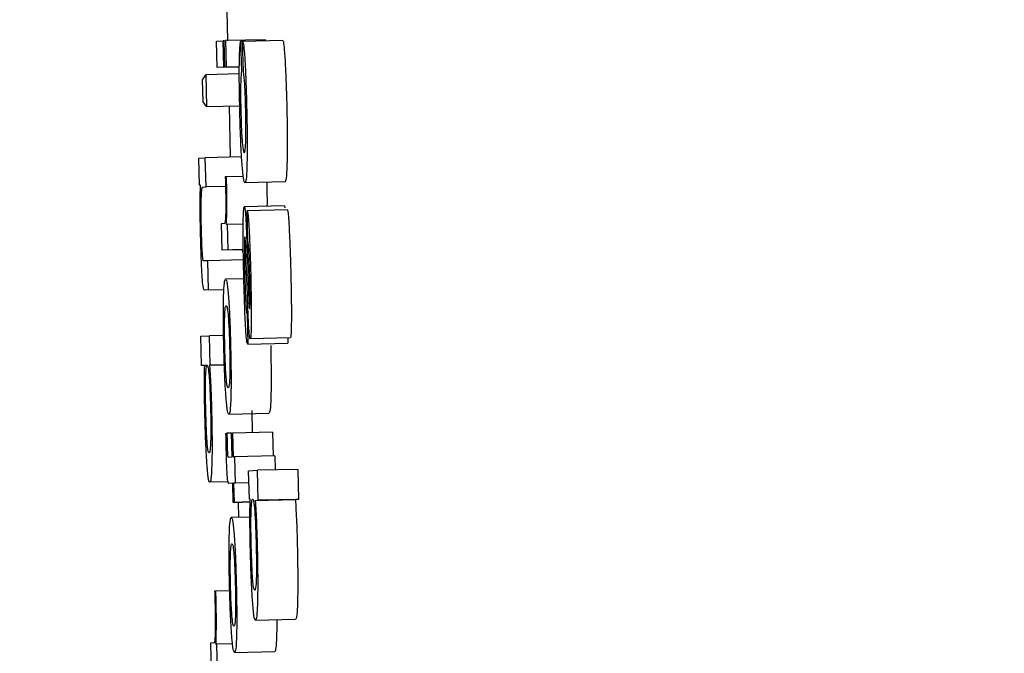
# Model space of a CAD drawing. Header units: inches. Extents: x 170 to 312, y 215 to 248.
# Tile 523 of 656: x 284.1453 to 284.1694, y 243.5101 to 243.5256. Entities that reach past the tile are written whole.
import ezdxf

# ---------------------------------------------------------------- set-up
doc = ezdxf.new("R2010")
doc.units = ezdxf.units.IN
doc.header["$LTSCALE"] = 0.25
doc.header["$MEASUREMENT"] = 0
doc.layers.add('ANNOTATIONS', color=1, linetype='Continuous')
doc.layers.add('MOTOR RH', color=7, linetype='Continuous')
doc.styles.add('ARIAL', font='arial.ttf', dxfattribs={"height": 0.09375})
doc.dimstyles.new('STANDARD$0', dxfattribs={"dimtxt": 0.09375, "dimasz": 0.09375, "dimexe": 0.03125, "dimexo": 0.046875, "dimgap": 0.09, "dimtad": 0, "dimtih": 1, "dimtoh": 1, "dimdec": 4, "dimzin": 0, "dimdsep": 46, "dimtxsty": 'ARIAL', "dimcen": 0.09, "dimadec": 0, "dimazin": 0, "dimtfac": 1, "dimtdec": 4, "dimtofl": 0, "dimtmove": 0, "dimatfit": 1, "dimfxl": 1, "dimtolj": 1, "dimtzin": 0, "dimarcsym": 0})

# ---------------------------------------------------------------- blocks, each defined once
blk = doc.blocks.new('*D63')
at = {"layer": 'ANNOTATIONS', "color": 0, "lineweight": -2, "transparency": 16777216}
for p, q in [((283.942864, 244.125047), (285.788826, 244.125047)), ((285.757576, 244.031297), (285.757576, 242.331666)), ((285.757576, 240.197174), (285.757576, 241.896805)), ((285.027051, 240.103424), (285.788826, 240.103424))]:
    blk.add_line(p, q, dxfattribs=at)
at = {"layer": 'ANNOTATIONS', "color": 0, "transparency": 16777216}
for points in [[(285.741951, 244.031297), (285.773201, 244.031297), (285.757576, 244.125047)], [(285.741951, 240.197174), (285.773201, 240.197174), (285.757576, 240.103424)]]:
    blk.add_solid(points, dxfattribs=at)
at = {"layer": 'defpoints', "color": 0, "transparency": 16777216}
for p in [(283.895989, 244.125047), (284.980176, 240.103424), (285.757576, 240.103424)]:
    blk.add_point(p, dxfattribs=at)
at = {"layer": 'ANNOTATIONS', "color": 0, "transparency": 16777216, "insert": (285.757576, 242.114236), "char_height": 0.09375, "attachment_point": 5, "style": 'ARIAL'}
blk.add_mtext('\\A1;OPENING\\PHEIGHT', dxfattribs=at)
blk = doc.blocks.new('*D64')
at = {"layer": 'ANNOTATIONS', "color": 0, "lineweight": -2, "transparency": 16777216}
for p, q in [((283.942864, 244.96103), (286.443815, 244.96103)), ((286.412565, 244.86728), (286.412565, 242.749657)), ((286.412565, 240.197174), (286.412565, 242.314797)), ((285.947395, 240.103424), (286.443815, 240.103424))]:
    blk.add_line(p, q, dxfattribs=at)
at = {"layer": 'ANNOTATIONS', "color": 0, "transparency": 16777216}
for points in [[(286.39694, 244.86728), (286.42819, 244.86728), (286.412565, 244.96103)], [(286.39694, 240.197174), (286.42819, 240.197174), (286.412565, 240.103424)]]:
    blk.add_solid(points, dxfattribs=at)
at = {"layer": 'defpoints', "color": 0, "transparency": 16777216}
for p in [(283.895989, 244.96103), (285.90052, 240.103424), (286.412565, 240.103424)]:
    blk.add_point(p, dxfattribs=at)
at = {"layer": 'ANNOTATIONS', "color": 0, "transparency": 16777216, "insert": (286.412565, 242.532227), "char_height": 0.09375, "attachment_point": 5, "style": 'ARIAL'}
blk.add_mtext('\\A1;TOTAL\\PHEIGHT', dxfattribs=at)

msp = doc.modelspace()

# ---------------------------------------------------------------- linework, layer by layer
at = {"layer": 'MOTOR RH'}
for p, q in [((284.150369, 243.525829), (284.150386, 243.525097)), ((284.150118, 243.525087), (284.150275, 243.525095)), ((284.150134, 243.524441), (284.150118, 243.525087)), ((284.15029, 243.524448), (284.150275, 243.525095)), ((284.150302, 243.525095), (284.150275, 243.525095)), ((284.150302, 243.525096), (284.150333, 243.525098)), ((284.150317, 243.52445), (284.150302, 243.525096)), ((284.151316, 243.525121), (284.150333, 243.525098)), ((284.150333, 243.525098), (284.150348, 243.524451)), ((284.150755, 243.525079), (284.150707, 243.525078)), ((284.150707, 243.525078), (284.150725, 243.524342)), ((284.151738, 243.525104), (284.150755, 243.52508)), ((284.150773, 243.524344), (284.150755, 243.52508)), ((284.151316, 243.525121), (284.151317, 243.525094)), ((284.150674, 243.524282), (284.149849, 243.524262)), ((284.150674, 243.524454), (284.150134, 243.524441)), ((284.15029, 243.524448), (284.150134, 243.524441)), ((284.15029, 243.524448), (284.150674, 243.524457)), ((284.150674, 243.524458), (284.150317, 243.52445)), ((284.150348, 243.524451), (284.150317, 243.52445)), ((284.150348, 243.524451), (284.150674, 243.524459)), ((284.149773, 243.524139), (284.149849, 243.524262)), ((284.149786, 243.523597), (284.149773, 243.524139)), ((284.149849, 243.524262), (284.149867, 243.52348)), ((284.149867, 243.52348), (284.149786, 243.523597)), ((284.149867, 243.52348), (284.150684, 243.5235)), ((284.150422, 243.523494), (284.150451, 243.522239)), ((284.149683, 243.522217), (284.14984, 243.522225)), ((284.149699, 243.521551), (284.149683, 243.522217)), ((284.15073, 243.522246), (284.14984, 243.522225)), ((284.149857, 243.521506), (284.14984, 243.522225)), ((284.150358, 243.521755), (284.15033, 243.521754)), ((284.15077, 243.521765), (284.150358, 243.521755)), ((284.151795, 243.521633), (284.150812, 243.521609)), ((284.149723, 243.521553), (284.149699, 243.521551)), ((284.149777, 243.521503), (284.149857, 243.521506)), ((284.150336, 243.521518), (284.149857, 243.521506)), ((284.151779, 243.521045), (284.150795, 243.521021)), ((284.150864, 243.520921), (284.15087, 243.520921)), ((284.150882, 243.520184), (284.150864, 243.520921)), ((284.151853, 243.520944), (284.15087, 243.520921)), ((284.150308, 243.520607), (284.150226, 243.520603)), ((284.150226, 243.520603), (284.150241, 243.519957)), ((284.150383, 243.520583), (284.150358, 243.520582)), ((284.150769, 243.520593), (284.150383, 243.520583)), ((284.150398, 243.519964), (284.150383, 243.520583)), ((284.150771, 243.519969), (284.150241, 243.519957)), ((284.150398, 243.519964), (284.150241, 243.519957)), ((284.150398, 243.519964), (284.150771, 243.519973)), ((284.150746, 243.519969), (284.15075, 243.519908)), ((284.1499, 243.519696), (284.1498, 243.519691)), ((284.150776, 243.519717), (284.1499, 243.519696)), ((284.149917, 243.518978), (284.1499, 243.519696)), ((284.150873, 243.519735), (284.150891, 243.519191)), ((284.150873, 243.518856), (284.150846, 243.519657)), ((284.150785, 243.51925), (284.150338, 243.51924)), ((284.150296, 243.518985), (284.149816, 243.518973)), ((284.149917, 243.518978), (284.149816, 243.518973)), ((284.149917, 243.518978), (284.150296, 243.518987)), ((284.150922, 243.518532), (284.150927, 243.518517)), ((284.150863, 243.518387), (284.15088, 243.517651)), ((284.149727, 243.517842), (284.149944, 243.517852)), ((284.149744, 243.517123), (284.149727, 243.517842)), ((284.150289, 243.51786), (284.149944, 243.517852)), ((284.149962, 243.517134), (284.149944, 243.517852)), ((284.151925, 243.517804), (284.150942, 243.51778)), ((284.151861, 243.517802), (284.151864, 243.517674)), ((284.15088, 243.517651), (284.151864, 243.517674)), ((284.149824, 243.517127), (284.149744, 243.517123)), ((284.149892, 243.517127), (284.149744, 243.517123)), ((284.149943, 243.517133), (284.150307, 243.517141)), ((284.149943, 243.517133), (284.149962, 243.517134)), ((284.150307, 243.517142), (284.149962, 243.517134)), ((284.150418, 243.51593), (284.151401, 243.515954)), ((284.150977, 243.51602), (284.150987, 243.515475)), ((284.150346, 243.515459), (284.15037, 243.51546)), ((284.150482, 243.515462), (284.15037, 243.51546)), ((284.150482, 243.515465), (284.150506, 243.515466)), ((284.150496, 243.514882), (284.150482, 243.515465)), ((284.151489, 243.51549), (284.150506, 243.515466)), ((284.150506, 243.515466), (284.15052, 243.514884)), ((284.151489, 243.51549), (284.151503, 243.514908)), ((284.1504, 243.514878), (284.150496, 243.514882)), ((284.15052, 243.514884), (284.150559, 243.514885)), ((284.151542, 243.514909), (284.150559, 243.514885)), ((284.150559, 243.514885), (284.150575, 243.514239)), ((284.151542, 243.514909), (284.151551, 243.514563)), ((284.150903, 243.514542), (284.151123, 243.514553)), ((284.15092, 243.513841), (284.150903, 243.514542)), ((284.152106, 243.514576), (284.151123, 243.514553)), ((284.15114, 243.513816), (284.151123, 243.514553)), ((284.152106, 243.514576), (284.152124, 243.51384)), ((284.150407, 243.514272), (284.14995, 243.51426)), ((284.150511, 243.514236), (284.150419, 243.514232)), ((284.150511, 243.514234), (284.150419, 243.514232)), ((284.150522, 243.513765), (284.150511, 243.514236)), ((284.15091, 243.514246), (284.150535, 243.514237)), ((284.150575, 243.514239), (284.150535, 243.514237)), ((284.150535, 243.514237), (284.150547, 243.513766)), ((284.15091, 243.514247), (284.150575, 243.514239)), ((284.150939, 243.513775), (284.150522, 243.513765)), ((284.150547, 243.513766), (284.150522, 243.513765)), ((284.150547, 243.513766), (284.150939, 243.513775)), ((284.150646, 243.513768), (284.150654, 243.513396)), ((284.15094, 243.513842), (284.15092, 243.513841)), ((284.151066, 243.513813), (284.152049, 243.513837)), ((284.151066, 243.513813), (284.15114, 243.513816)), ((284.152124, 243.51384), (284.15114, 243.513816)), ((284.152124, 243.51384), (284.152049, 243.513837)), ((284.150935, 243.513403), (284.150478, 243.513392)), ((284.150098, 243.51159), (284.150069, 243.511589)), ((284.150438, 243.511598), (284.150098, 243.51159)), ((284.152052, 243.510893), (284.151069, 243.510869)), ((284.150051, 243.510314), (284.149969, 243.510311)), ((284.149969, 243.510311), (284.149986, 243.509592)), ((284.150126, 243.510288), (284.150101, 243.510287)), ((284.15051, 243.510297), (284.150126, 243.510288)), ((284.150142, 243.5096), (284.150126, 243.510288)), ((284.150558, 243.510082), (284.151542, 243.510106))]:
    msp.add_line(p, q, dxfattribs=at)
for points, knots in [([(284.150675, 243.524527), (284.150676, 243.524617), (284.150681, 243.524844), (284.150693, 243.525008), (284.150704, 243.52506), (284.150707, 243.525078)], [0, 0, 0, 0, 0.297624, 0.759949, 1, 1, 1, 1]), ([(284.150755, 243.52508), (284.15076, 243.525071), (284.150772, 243.52505), (284.150791, 243.524891), (284.150804, 243.52471), (284.150809, 243.524641)], [0, 0, 0, 0, 0.310575, 0.737038, 1, 1, 1, 1]), ([(284.151738, 243.525104), (284.151744, 243.525095), (284.151756, 243.525073), (284.151774, 243.524915), (284.151787, 243.524733), (284.151792, 243.524664)], [0, 0, 0, 0, 0.310547, 0.736821, 1, 1, 1, 1]), ([(284.150686, 243.523392), (284.150682, 243.523593), (284.150674, 243.523961), (284.150673, 243.524335), (284.150674, 243.524494), (284.150675, 243.524527)], [0, 0, 0, 0, 0.484608, 0.89036, 1, 1, 1, 1]), ([(284.150809, 243.524641), (284.150816, 243.524518), (284.150829, 243.524275), (284.150844, 243.523847), (284.150851, 243.523574), (284.150854, 243.523457)], [0, 0, 0, 0, 0.365921, 0.730289, 1, 1, 1, 1]), ([(284.151792, 243.524664), (284.151799, 243.524542), (284.151813, 243.524299), (284.151828, 243.523871), (284.151835, 243.523597), (284.151838, 243.523481)], [0, 0, 0, 0, 0.365611, 0.730301, 1, 1, 1, 1]), ([(284.150725, 243.524342), (284.150721, 243.524301), (284.150713, 243.524225), (284.150707, 243.524083), (284.150706, 243.523978), (284.150705, 243.523957)], [0, 0, 0, 0, 0.485667, 0.899182, 1, 1, 1, 1]), ([(284.15081, 243.523998), (284.150807, 243.524044), (284.150798, 243.524178), (284.150785, 243.524275), (284.150776, 243.524325), (284.150773, 243.524344)], [0, 0, 0, 0, 0.239207, 0.7008119, 1, 1, 1, 1]), ([(284.150705, 243.523957), (284.150705, 243.523881), (284.150704, 243.523728), (284.150708, 243.523513), (284.150711, 243.523393), (284.150711, 243.523366)], [0, 0, 0, 0, 0.437398, 0.875092, 1, 1, 1, 1]), ([(284.150831, 243.523418), (284.150827, 243.523552), (284.150821, 243.523763), (284.150813, 243.523936), (284.15081, 243.523998)], [0, 0, 0, 0, 0.636969, 1, 1, 1, 1]), ([(284.15074, 243.522078), (284.150732, 243.522199), (284.150717, 243.52244), (284.150698, 243.522916), (284.15069, 243.523239), (284.150686, 243.523392)], [0, 0, 0, 0, 0.344935, 0.689917, 1, 1, 1, 1]), ([(284.150711, 243.523366), (284.150714, 243.523258), (284.15072, 243.523058), (284.150731, 243.522798), (284.15074, 243.522666), (284.150745, 243.52261), (284.150745, 243.522604)], [0, 0, 0, 0, 0.358015, 0.661308, 0.963525, 1, 1, 1, 1]), ([(284.150832, 243.522628), (284.150834, 243.522695), (284.150838, 243.52282), (284.150837, 243.523089), (284.150833, 243.523293), (284.150831, 243.523402), (284.150831, 243.523418)], [0, 0, 0, 0, 0.353403, 0.652494, 0.950868, 1, 1, 1, 1]), ([(284.150854, 243.523457), (284.150859, 243.523258), (284.150867, 243.522859), (284.150868, 243.5224), (284.150864, 243.522192), (284.150862, 243.522118)], [0, 0, 0, 0, 0.390175, 0.78288, 1, 1, 1, 1]), ([(284.151838, 243.523481), (284.151842, 243.523282), (284.15185, 243.522882), (284.151851, 243.522424), (284.151847, 243.522215), (284.151846, 243.522141)], [0, 0, 0, 0, 0.390171, 0.782881, 1, 1, 1, 1]), ([(284.150745, 243.522604), (284.150755, 243.522517), (284.150772, 243.522357), (284.150786, 243.522349), (284.150793, 243.522345)], [0, 0, 0, 0, 0.5410908, 1, 1, 1, 1]), ([(284.150793, 243.522345), (284.150799, 243.522351), (284.15081, 243.522362), (284.150823, 243.522449), (284.150829, 243.522568), (284.150832, 243.522628)], [0, 0, 0, 0, 0.379822, 0.68386, 1, 1, 1, 1]), ([(284.150862, 243.522118), (284.150859, 243.522017), (284.150851, 243.521763), (284.150832, 243.521627), (284.150817, 243.521614), (284.150812, 243.521609)], [0, 0, 0, 0, 0.305612, 0.770407, 1, 1, 1, 1]), ([(284.151846, 243.522141), (284.151842, 243.522041), (284.151834, 243.521787), (284.151815, 243.52165), (284.1518, 243.521637), (284.151795, 243.521633)], [0, 0, 0, 0, 0.3054747, 0.770389, 1, 1, 1, 1]), ([(284.150812, 243.521609), (284.150799, 243.521623), (284.150777, 243.521647), (284.150751, 243.521945), (284.15074, 243.522078)], [0, 0, 0, 0, 0.554497, 1, 1, 1, 1]), ([(284.15033, 243.521754), (284.15033, 243.521731), (284.150331, 243.521685), (284.150333, 243.521611), (284.150335, 243.52156), (284.150335, 243.521532)], [0, 0, 0, 0, 0.309132, 0.619941, 1, 1, 1, 1]), ([(284.150365, 243.521516), (284.150365, 243.521543), (284.150363, 243.521597), (284.150361, 243.521677), (284.150359, 243.521729), (284.150358, 243.521755)], [0, 0, 0, 0, 0.336801, 0.668918, 1, 1, 1, 1]), ([(284.151346, 243.521622), (284.151346, 243.521621), (284.151347, 243.521594), (284.151348, 243.521567), (284.151349, 243.52154)], [0, 0, 0, 0, 0.023077, 1, 1, 1, 1]), ([(284.149724, 243.520302), (284.14972, 243.520501), (284.149713, 243.520836), (284.149713, 243.521243), (284.149718, 243.521447), (284.149722, 243.521531), (284.149723, 243.521553)], [0, 0, 0, 0, 0.386177, 0.648536, 0.910679, 1, 1, 1, 1]), ([(284.149743, 243.521269), (284.149744, 243.521306), (284.149747, 243.521392), (284.149752, 243.521433), (284.149755, 243.521457)], [0, 0, 0, 0, 0.438406, 1, 1, 1, 1]), ([(284.149755, 243.521457), (284.149758, 243.521471), (284.149765, 243.521501), (284.149773, 243.521502), (284.149777, 243.521503)], [0, 0, 0, 0, 0.496916, 1, 1, 1, 1]), ([(284.150335, 243.521532), (284.150337, 243.521428), (284.150342, 243.521219), (284.150342, 243.520951), (284.150339, 243.520836), (284.150338, 243.520783)], [0, 0, 0, 0, 0.350228, 0.703022, 1, 1, 1, 1]), ([(284.150358, 243.520582), (284.150363, 243.520705), (284.15037, 243.520874), (284.150371, 243.521236), (284.150367, 243.521421), (284.150365, 243.521516)], [0, 0, 0, 0, 0.56497, 0.776264, 1, 1, 1, 1]), ([(284.151349, 243.52154), (284.15135, 243.521458), (284.151353, 243.521294), (284.151354, 243.521119), (284.151353, 243.521049), (284.151352, 243.521034)], [0, 0, 0, 0, 0.440857, 0.881065, 1, 1, 1, 1]), ([(284.149745, 243.520453), (284.149743, 243.520558), (284.149738, 243.52077), (284.149738, 243.521059), (284.149741, 243.521198), (284.149743, 243.521269)], [0, 0, 0, 0, 0.327242, 0.65522, 1, 1, 1, 1]), ([(284.150769, 243.520574), (284.15077, 243.520678), (284.150774, 243.520887), (284.150785, 243.521008), (284.150793, 243.521018), (284.150795, 243.521021)], [0, 0, 0, 0, 0.407074, 0.816609, 1, 1, 1, 1]), ([(284.150795, 243.521021), (284.150798, 243.521019), (284.150803, 243.521016), (284.150808, 243.520985), (284.150811, 243.520968)], [0, 0, 0, 0, 0.431943, 1, 1, 1, 1]), ([(284.150811, 243.520968), (284.150816, 243.520926), (284.150826, 243.520854), (284.150835, 243.52069), (284.150839, 243.520619)], [0, 0, 0, 0, 0.566317, 1, 1, 1, 1]), ([(284.15087, 243.520921), (284.150875, 243.520903), (284.150885, 243.520868), (284.150901, 243.520684), (284.15091, 243.520527), (284.150913, 243.520461)], [0, 0, 0, 0, 0.368177, 0.736804, 1, 1, 1, 1]), ([(284.151779, 243.521045), (284.151781, 243.521043), (284.151786, 243.521039), (284.151791, 243.521008), (284.151794, 243.520991)], [0, 0, 0, 0, 0.43191, 1, 1, 1, 1]), ([(284.151853, 243.520944), (284.151858, 243.520926), (284.151868, 243.520891), (284.151884, 243.520708), (284.151893, 243.520551), (284.151896, 243.520485)], [0, 0, 0, 0, 0.368309, 0.73704, 1, 1, 1, 1]), ([(284.150338, 243.520783), (284.150335, 243.520744), (284.150328, 243.520614), (284.150316, 243.52061), (284.150308, 243.520607)], [0, 0, 0, 0, 0.302223, 1, 1, 1, 1]), ([(284.149767, 243.519884), (284.149764, 243.519938), (284.149758, 243.520045), (284.14975, 243.520248), (284.149747, 243.520385), (284.149745, 243.520453)], [0, 0, 0, 0, 0.3366936, 0.6711438, 1, 1, 1, 1]), ([(284.150783, 243.519343), (284.150778, 243.519565), (284.15077, 243.519952), (284.150767, 243.520365), (284.150768, 243.520533), (284.150769, 243.520574)], [0, 0, 0, 0, 0.504535, 0.879597, 1, 1, 1, 1]), ([(284.150839, 243.520619), (284.150843, 243.520527), (284.150855, 243.520248), (284.150866, 243.51994), (284.150873, 243.519735)], [0, 0, 0, 0, 0.332302, 1, 1, 1, 1]), ([(284.150913, 243.520461), (284.150918, 243.520361), (284.150931, 243.520096), (284.150944, 243.519691), (284.150952, 243.519408), (284.150954, 243.51932)], [0, 0, 0, 0, 0.2965593, 0.7814199, 1, 1, 1, 1]), ([(284.151896, 243.520485), (284.151901, 243.520385), (284.151915, 243.52012), (284.151928, 243.519714), (284.151935, 243.519432), (284.151937, 243.519344)], [0, 0, 0, 0, 0.296449, 0.781501, 1, 1, 1, 1]), ([(284.149761, 243.519326), (284.149756, 243.519433), (284.149744, 243.519645), (284.149732, 243.519997), (284.149727, 243.520216), (284.149724, 243.520302)], [0, 0, 0, 0, 0.378617, 0.755513, 1, 1, 1, 1]), ([(284.150809, 243.520285), (284.150807, 243.520279), (284.150803, 243.520269), (284.150799, 243.520179), (284.150798, 243.520089), (284.150798, 243.520046)], [0, 0, 0, 0, 0.33927, 0.67931, 1, 1, 1, 1]), ([(284.150816, 243.520253), (284.150816, 243.520258), (284.150814, 243.520268), (284.150812, 243.520281), (284.15081, 243.520283), (284.150809, 243.520285)], [0, 0, 0, 0, 0.3069183, 0.6142255, 1, 1, 1, 1]), ([(284.150828, 243.520112), (284.150827, 243.520137), (284.150823, 243.520204), (284.150819, 243.520234), (284.150816, 243.520253)], [0, 0, 0, 0, 0.386093, 1, 1, 1, 1]), ([(284.150903, 243.52002), (284.150901, 243.520047), (284.150896, 243.520108), (284.150889, 243.520153), (284.150884, 243.520174), (284.150882, 243.520184)], [0, 0, 0, 0, 0.279697, 0.63556, 1, 1, 1, 1]), ([(284.150798, 243.520046), (284.150798, 243.519952), (284.150799, 243.519745), (284.150804, 243.51951), (284.150807, 243.519382)], [0, 0, 0, 0, 0.455554, 1, 1, 1, 1]), ([(284.150846, 243.519657), (284.150843, 243.519735), (284.150838, 243.519893), (284.150831, 243.520038), (284.150828, 243.520112)], [0, 0, 0, 0, 0.495977, 1, 1, 1, 1]), ([(284.150917, 243.519706), (284.150914, 243.519791), (284.150909, 243.519906), (284.150904, 243.519996), (284.150903, 243.52002)], [0, 0, 0, 0, 0.733988, 1, 1, 1, 1]), ([(284.1498, 243.519691), (284.149794, 243.519697), (284.149784, 243.519705), (284.149773, 243.519802), (284.149768, 243.519866), (284.149767, 243.519884)], [0, 0, 0, 0, 0.611597, 0.887274, 1, 1, 1, 1]), ([(284.15093, 243.519292), (284.150928, 243.519361), (284.150924, 243.519502), (284.150919, 243.519637), (284.150917, 243.519706)], [0, 0, 0, 0, 0.493972, 1, 1, 1, 1]), ([(284.149816, 243.518973), (284.149808, 243.518981), (284.149795, 243.518994), (284.149776, 243.519122), (284.149766, 243.519266), (284.149761, 243.519326)], [0, 0, 0, 0, 0.470131, 0.777264, 1, 1, 1, 1]), ([(284.150288, 243.51878), (284.15029, 243.518862), (284.150298, 243.519088), (284.150317, 243.51922), (284.150332, 243.519235), (284.150338, 243.51924)], [0, 0, 0, 0, 0.264152, 0.726654, 1, 1, 1, 1]), ([(284.150338, 243.51924), (284.15035, 243.519226), (284.150372, 243.519202), (284.150397, 243.518925), (284.150408, 243.518805)], [0, 0, 0, 0, 0.564857, 1, 1, 1, 1]), ([(284.150828, 243.518085), (284.150821, 243.518217), (284.150805, 243.518536), (284.150792, 243.518993), (284.150785, 243.51928), (284.150783, 243.519343)], [0, 0, 0, 0, 0.355688, 0.858092, 1, 1, 1, 1]), ([(284.150807, 243.519382), (284.150809, 243.519289), (284.150815, 243.519072), (284.150823, 243.518831), (284.15083, 243.518707), (284.150831, 243.518685)], [0, 0, 0, 0, 0.384812, 0.891177, 1, 1, 1, 1]), ([(284.150937, 243.518728), (284.150937, 243.518808), (284.150937, 243.518982), (284.150932, 243.519183), (284.15093, 243.519292)], [0, 0, 0, 0, 0.4582422, 1, 1, 1, 1]), ([(284.150954, 243.51932), (284.150958, 243.519105), (284.150966, 243.518732), (284.150968, 243.51836), (284.150967, 243.518214), (284.150967, 243.518191)], [0, 0, 0, 0, 0.53471, 0.926526, 1, 1, 1, 1]), ([(284.151937, 243.519344), (284.151942, 243.519128), (284.15195, 243.518755), (284.151952, 243.518384), (284.151951, 243.518238), (284.15195, 243.518215)], [0, 0, 0, 0, 0.534742, 0.926229, 1, 1, 1, 1]), ([(284.150891, 243.519191), (284.150894, 243.519096), (284.1509, 243.518924), (284.150907, 243.518732), (284.150911, 243.51865), (284.150912, 243.518633)], [0, 0, 0, 0, 0.493324, 0.893508, 1, 1, 1, 1]), ([(284.150294, 243.517583), (284.15029, 243.517755), (284.150283, 243.518101), (284.150282, 243.518515), (284.150286, 243.518705), (284.150288, 243.51878)], [0, 0, 0, 0, 0.374292, 0.7508664, 1, 1, 1, 1]), ([(284.150408, 243.518805), (284.150415, 243.518698), (284.15043, 243.518483), (284.150448, 243.518042), (284.150456, 243.517737), (284.150459, 243.51759)], [0, 0, 0, 0, 0.341626, 0.683959, 1, 1, 1, 1]), ([(284.1509, 243.518169), (284.150896, 243.518259), (284.150886, 243.518475), (284.150878, 243.518715), (284.150873, 243.518856)], [0, 0, 0, 0, 0.413478, 1, 1, 1, 1]), ([(284.150927, 243.518517), (284.150929, 243.518521), (284.150933, 243.51853), (284.150936, 243.518609), (284.150937, 243.518688), (284.150937, 243.518728)], [0, 0, 0, 0, 0.3317421, 0.664816, 1, 1, 1, 1]), ([(284.150315, 243.518308), (284.150318, 243.518376), (284.150327, 243.518562), (284.150342, 243.518591), (284.150353, 243.518593), (284.150354, 243.518593)], [0, 0, 0, 0, 0.333394, 0.921913, 1, 1, 1, 1]), ([(284.150354, 243.518593), (284.15036, 243.518588), (284.150374, 243.518576), (284.150391, 243.518466), (284.150401, 243.518345), (284.150403, 243.518329)], [0, 0, 0, 0, 0.40899, 0.922363, 1, 1, 1, 1]), ([(284.150831, 243.518685), (284.150834, 243.518632), (284.150841, 243.518512), (284.150852, 243.518421), (284.150859, 243.518398), (284.150863, 243.518387)], [0, 0, 0, 0, 0.29409, 0.667595, 1, 1, 1, 1]), ([(284.150912, 243.518633), (284.150914, 243.518614), (284.150917, 243.518565), (284.15092, 243.518545), (284.150922, 243.518532)], [0, 0, 0, 0, 0.388091, 1, 1, 1, 1]), ([(284.150318, 243.517584), (284.150316, 243.517683), (284.150312, 243.51788), (284.150311, 243.518134), (284.150314, 243.518253), (284.150315, 243.518308)], [0, 0, 0, 0, 0.34782, 0.697491, 1, 1, 1, 1]), ([(284.150403, 243.518329), (284.150407, 243.518267), (284.150416, 243.518141), (284.150428, 243.517871), (284.150433, 243.517679), (284.150435, 243.517586)], [0, 0, 0, 0, 0.339238, 0.680252, 1, 1, 1, 1]), ([(284.15088, 243.517651), (284.150872, 243.517666), (284.150858, 243.517691), (284.150839, 243.517895), (284.150831, 243.518039), (284.150828, 243.518085)], [0, 0, 0, 0, 0.4994297, 0.8410622, 1, 1, 1, 1]), ([(284.150926, 243.517836), (284.150921, 243.517874), (284.150912, 243.517945), (284.150904, 243.518097), (284.1509, 243.518169)], [0, 0, 0, 0, 0.53158, 1, 1, 1, 1]), ([(284.150967, 243.518191), (284.150966, 243.518101), (284.150963, 243.51792), (284.150953, 243.517796), (284.150945, 243.517785), (284.150942, 243.51778)], [0, 0, 0, 0, 0.369366, 0.739841, 1, 1, 1, 1]), ([(284.15195, 243.518215), (284.151949, 243.518125), (284.151946, 243.517944), (284.151936, 243.517821), (284.151928, 243.517809), (284.151925, 243.517804)], [0, 0, 0, 0, 0.36941, 0.739765, 1, 1, 1, 1]), ([(284.150942, 243.51778), (284.15094, 243.517782), (284.150934, 243.517785), (284.150929, 243.517818), (284.150926, 243.517836)], [0, 0, 0, 0, 0.4441221, 1, 1, 1, 1]), ([(284.150345, 243.516385), (284.150337, 243.5165), (284.150322, 243.516733), (284.150304, 243.517173), (284.150297, 243.517463), (284.150294, 243.517583)], [0, 0, 0, 0, 0.368161, 0.738044, 1, 1, 1, 1]), ([(284.15035, 243.516857), (284.150345, 243.516928), (284.150335, 243.517072), (284.150324, 243.517343), (284.15032, 243.517518), (284.150318, 243.517584)], [0, 0, 0, 0, 0.3817416, 0.7666745, 1, 1, 1, 1]), ([(284.150435, 243.517586), (284.150438, 243.517454), (284.150443, 243.517232), (284.150443, 243.516964), (284.150438, 243.516761), (284.150424, 243.516601), (284.15041, 243.516586), (284.150401, 243.516577)], [0, 0, 0, 0, 0.191722, 0.321484, 0.45122, 0.66007, 1, 1, 1, 1]), ([(284.150459, 243.51759), (284.150463, 243.517408), (284.150471, 243.517041), (284.150472, 243.516626), (284.150468, 243.516442), (284.150467, 243.51638)], [0, 0, 0, 0, 0.395618, 0.794589, 1, 1, 1, 1]), ([(284.151443, 243.517614), (284.151447, 243.517432), (284.151454, 243.517065), (284.151455, 243.51665), (284.151451, 243.516466), (284.15145, 243.516403)], [0, 0, 0, 0, 0.3958304, 0.7946719, 1, 1, 1, 1]), ([(284.149829, 243.515955), (284.149825, 243.516119), (284.149818, 243.516447), (284.149818, 243.516857), (284.149822, 243.517045), (284.149824, 243.517127)], [0, 0, 0, 0, 0.3586284, 0.7192447, 1, 1, 1, 1]), ([(284.149847, 243.516839), (284.149852, 243.516923), (284.149861, 243.517108), (284.149876, 243.51712), (284.149884, 243.517126)], [0, 0, 0, 0, 0.456586, 1, 1, 1, 1]), ([(284.149884, 243.517126), (284.14989, 243.517121), (284.149904, 243.517109), (284.149921, 243.517004), (284.149931, 243.516883), (284.149933, 243.516865)], [0, 0, 0, 0, 0.407461, 0.912529, 1, 1, 1, 1]), ([(284.149943, 243.517133), (284.149946, 243.517091), (284.149956, 243.516982), (284.149965, 243.516805), (284.14997, 243.516696)], [0, 0, 0, 0, 0.385355, 1, 1, 1, 1]), ([(284.149851, 243.516035), (284.149848, 243.516153), (284.149844, 243.516369), (284.149843, 243.516654), (284.149846, 243.516778), (284.149847, 243.516839)], [0, 0, 0, 0, 0.376572, 0.692993, 1, 1, 1, 1]), ([(284.149933, 243.516865), (284.149938, 243.516794), (284.149948, 243.516652), (284.14996, 243.516361), (284.149965, 243.516162), (284.149968, 243.516074)], [0, 0, 0, 0, 0.356764, 0.715773, 1, 1, 1, 1]), ([(284.150401, 243.516577), (284.150395, 243.516581), (284.150381, 243.516592), (284.150363, 243.516695), (284.150352, 243.516834), (284.15035, 243.516857)], [0, 0, 0, 0, 0.374914, 0.897169, 1, 1, 1, 1]), ([(284.14997, 243.516696), (284.149974, 243.516612), (284.149983, 243.516392), (284.14999, 243.516148), (284.149994, 243.515996)], [0, 0, 0, 0, 0.3822582, 1, 1, 1, 1]), ([(284.150418, 243.51593), (284.150411, 243.515937), (284.150392, 243.515953), (284.150366, 243.516115), (284.150349, 243.516334), (284.150345, 243.516385)], [0, 0, 0, 0, 0.332291, 0.844529, 1, 1, 1, 1]), ([(284.150467, 243.51638), (284.150464, 243.516298), (284.150457, 243.516077), (284.150439, 243.515949), (284.150424, 243.515935), (284.150418, 243.51593)], [0, 0, 0, 0, 0.2711026, 0.727299, 1, 1, 1, 1]), ([(284.15145, 243.516403), (284.151447, 243.516321), (284.15144, 243.5161), (284.151422, 243.515973), (284.151407, 243.515959), (284.151401, 243.515954)], [0, 0, 0, 0, 0.271114, 0.727269, 1, 1, 1, 1]), ([(284.149968, 243.516074), (284.14997, 243.515959), (284.149975, 243.515727), (284.149975, 243.515445), (284.149972, 243.51532), (284.149971, 243.515269)], [0, 0, 0, 0, 0.368543, 0.739887, 1, 1, 1, 1]), ([(284.149879, 243.514719), (284.149872, 243.514841), (284.149857, 243.515084), (284.14984, 243.515535), (284.149832, 243.51583), (284.149829, 243.515955)], [0, 0, 0, 0, 0.364036, 0.728767, 1, 1, 1, 1]), ([(284.149935, 243.514979), (284.149925, 243.514988), (284.149911, 243.515003), (284.14989, 243.515168), (284.149875, 243.515371), (284.149861, 243.515667), (284.149855, 243.515902), (284.149851, 243.516035)], [0, 0, 0, 0, 0.343706, 0.518265, 0.663575, 0.809542, 1, 1, 1, 1]), ([(284.149994, 243.515996), (284.149998, 243.515811), (284.150005, 243.515438), (284.150006, 243.515002), (284.150002, 243.514805), (284.150001, 243.514731)], [0, 0, 0, 0, 0.382729, 0.768214, 1, 1, 1, 1]), ([(284.150356, 243.514991), (284.150354, 243.515069), (284.150351, 243.515225), (284.150348, 243.515381), (284.150346, 243.515459)], [0, 0, 0, 0, 0.498586, 1, 1, 1, 1]), ([(284.15037, 243.51546), (284.150371, 243.515433), (284.150371, 243.51538), (284.150373, 243.515301), (284.150374, 243.515247), (284.150375, 243.515221)], [0, 0, 0, 0, 0.336913, 0.667029, 1, 1, 1, 1]), ([(284.149971, 243.515269), (284.149967, 243.51519), (284.149958, 243.514999), (284.149943, 243.514986), (284.149935, 243.514979)], [0, 0, 0, 0, 0.416323, 1, 1, 1, 1]), ([(284.150375, 243.515221), (284.150375, 243.515192), (284.150377, 243.515121), (284.15038, 243.515029), (284.150383, 243.51498), (284.150384, 243.514963)], [0, 0, 0, 0, 0.314239, 0.763474, 1, 1, 1, 1]), ([(284.150368, 243.514599), (284.150367, 243.514635), (284.150364, 243.514705), (284.15036, 243.514837), (284.150357, 243.514933), (284.150356, 243.514991)], [0, 0, 0, 0, 0.283511, 0.566234, 1, 1, 1, 1]), ([(284.150384, 243.514963), (284.150385, 243.514947), (284.150389, 243.514899), (284.150394, 243.514882), (284.150398, 243.514879), (284.1504, 243.514878)], [0, 0, 0, 0, 0.217795, 0.649618, 1, 1, 1, 1]), ([(284.14995, 243.51426), (284.149943, 243.514267), (284.149926, 243.514282), (284.149901, 243.514437), (284.149884, 243.514659), (284.149879, 243.514719)], [0, 0, 0, 0, 0.320641, 0.814233, 1, 1, 1, 1]), ([(284.150001, 243.514731), (284.149997, 243.514642), (284.149989, 243.514406), (284.14997, 243.514278), (284.149955, 243.514265), (284.14995, 243.51426)], [0, 0, 0, 0, 0.285388, 0.755087, 1, 1, 1, 1]), ([(284.150386, 243.514327), (284.150382, 243.514363), (284.150376, 243.51443), (284.150371, 243.514546), (284.150368, 243.514599)], [0, 0, 0, 0, 0.536819, 1, 1, 1, 1]), ([(284.150419, 243.514232), (284.150415, 243.514233), (284.150408, 243.514236), (284.150397, 243.514252), (284.150389, 243.514302), (284.150386, 243.514327)], [0, 0, 0, 0, 0.3920522, 0.6927788, 1, 1, 1, 1]), ([(284.150934, 243.513246), (284.150934, 243.513369), (284.150935, 243.513593), (284.150938, 243.513764), (284.15094, 243.513842)], [0, 0, 0, 0, 0.548972, 1, 1, 1, 1]), ([(284.150963, 243.513548), (284.150967, 243.513635), (284.150977, 243.513831), (284.150993, 243.513842), (284.151002, 243.513848)], [0, 0, 0, 0, 0.444874, 1, 1, 1, 1]), ([(284.151002, 243.513848), (284.151007, 243.513843), (284.151021, 243.513831), (284.151038, 243.51372), (284.151049, 243.513589), (284.151051, 243.51357)], [0, 0, 0, 0, 0.369976, 0.907452, 1, 1, 1, 1]), ([(284.151066, 243.513813), (284.151071, 243.513729), (284.151081, 243.51356), (284.151091, 243.513351), (284.151096, 243.513246)], [0, 0, 0, 0, 0.4929598, 1, 1, 1, 1]), ([(284.152049, 243.513837), (284.152054, 243.513753), (284.152065, 243.513583), (284.152074, 243.513375), (284.152079, 243.513269)], [0, 0, 0, 0, 0.492949, 1, 1, 1, 1]), ([(284.150966, 243.512737), (284.150964, 243.512852), (284.150959, 243.513081), (284.150959, 243.513365), (284.150962, 243.513493), (284.150963, 243.513548)], [0, 0, 0, 0, 0.362746, 0.727883, 1, 1, 1, 1]), ([(284.151051, 243.51357), (284.151056, 243.5135), (284.151066, 243.51336), (284.151078, 243.51306), (284.151084, 243.512847), (284.151087, 243.512743)], [0, 0, 0, 0, 0.337287, 0.675994, 1, 1, 1, 1]), ([(284.150428, 243.512932), (284.150431, 243.513014), (284.150438, 243.513239), (284.150457, 243.513372), (284.150473, 243.513386), (284.150478, 243.513392)], [0, 0, 0, 0, 0.264137, 0.7266854, 1, 1, 1, 1]), ([(284.150478, 243.513392), (284.150491, 243.513378), (284.150513, 243.513354), (284.150538, 243.513078), (284.150548, 243.512957)], [0, 0, 0, 0, 0.564857, 1, 1, 1, 1]), ([(284.150945, 243.51261), (284.150943, 243.512695), (284.150938, 243.512913), (284.150936, 243.51312), (284.150934, 243.513246)], [0, 0, 0, 0, 0.3884972, 1, 1, 1, 1]), ([(284.151096, 243.513246), (284.151098, 243.513171), (284.151105, 243.512987), (284.15111, 243.512791), (284.151113, 243.512675)], [0, 0, 0, 0, 0.4047, 1, 1, 1, 1]), ([(284.152079, 243.513269), (284.152082, 243.513195), (284.152088, 243.51301), (284.152093, 243.512815), (284.152096, 243.512698)], [0, 0, 0, 0, 0.404703, 1, 1, 1, 1]), ([(284.150434, 243.511735), (284.15043, 243.511907), (284.150423, 243.512253), (284.150422, 243.512667), (284.150426, 243.512856), (284.150428, 243.512932)], [0, 0, 0, 0, 0.374397, 0.750794, 1, 1, 1, 1]), ([(284.150548, 243.512957), (284.150556, 243.51285), (284.15057, 243.512635), (284.150588, 243.512195), (284.150596, 243.511889), (284.1506, 243.511742)], [0, 0, 0, 0, 0.341614, 0.683957, 1, 1, 1, 1]), ([(284.150455, 243.512461), (284.150458, 243.512528), (284.150467, 243.512714), (284.150483, 243.512742), (284.150493, 243.512745), (284.150495, 243.512745)], [0, 0, 0, 0, 0.333411, 0.921904, 1, 1, 1, 1]), ([(284.150495, 243.512745), (284.150501, 243.51274), (284.150514, 243.512728), (284.150532, 243.512618), (284.150542, 243.512497), (284.150543, 243.512481)], [0, 0, 0, 0, 0.408899, 0.922158, 1, 1, 1, 1]), ([(284.151053, 243.511605), (284.151041, 243.511619), (284.151024, 243.511638), (284.151, 243.511885), (284.150986, 243.512132), (284.150974, 243.512432), (284.150969, 243.512635), (284.150966, 243.512737)], [0, 0, 0, 0, 0.407715, 0.562662, 0.718868, 0.857749, 1, 1, 1, 1]), ([(284.151087, 243.512743), (284.151089, 243.512621), (284.151094, 243.512377), (284.151095, 243.512085), (284.151092, 243.511957), (284.151091, 243.511906)], [0, 0, 0, 0, 0.375309, 0.753615, 1, 1, 1, 1]), ([(284.152096, 243.512698), (284.1521, 243.512508), (284.152108, 243.512127), (284.152109, 243.511682), (284.152105, 243.511475), (284.152104, 243.511398)], [0, 0, 0, 0, 0.3839873, 0.7702379, 1, 1, 1, 1]), ([(284.150458, 243.511736), (284.150456, 243.511834), (284.150452, 243.512031), (284.150452, 243.512285), (284.150454, 243.512405), (284.150455, 243.512461)], [0, 0, 0, 0, 0.347686, 0.697223, 1, 1, 1, 1]), ([(284.150543, 243.512481), (284.150547, 243.512419), (284.150556, 243.512294), (284.150568, 243.512023), (284.150573, 243.511831), (284.150576, 243.511738)], [0, 0, 0, 0, 0.338994, 0.680134, 1, 1, 1, 1]), ([(284.150997, 243.511344), (284.150989, 243.511469), (284.150974, 243.511719), (284.150956, 243.512183), (284.150948, 243.512484), (284.150945, 243.51261)], [0, 0, 0, 0, 0.368075, 0.737566, 1, 1, 1, 1]), ([(284.151113, 243.512675), (284.151117, 243.512485), (284.151125, 243.512103), (284.151126, 243.511658), (284.151122, 243.511451), (284.151121, 243.511374)], [0, 0, 0, 0, 0.3841948, 0.770062, 1, 1, 1, 1]), ([(284.150485, 243.510536), (284.150478, 243.510652), (284.150462, 243.510885), (284.150445, 243.511325), (284.150437, 243.511615), (284.150434, 243.511735)], [0, 0, 0, 0, 0.368042, 0.73813, 1, 1, 1, 1]), ([(284.15049, 243.511008), (284.150485, 243.51108), (284.150476, 243.511224), (284.150464, 243.511495), (284.15046, 243.51167), (284.150458, 243.511736)], [0, 0, 0, 0, 0.381763, 0.767213, 1, 1, 1, 1]), ([(284.150576, 243.511738), (284.150578, 243.511606), (284.150583, 243.511384), (284.150583, 243.511115), (284.150578, 243.510913), (284.150564, 243.510753), (284.15055, 243.510738), (284.150541, 243.510729)], [0, 0, 0, 0, 0.191713, 0.321672, 0.451245, 0.660101, 1, 1, 1, 1]), ([(284.1506, 243.511742), (284.150604, 243.51156), (284.150611, 243.511193), (284.150612, 243.510778), (284.150608, 243.510594), (284.150607, 243.510532)], [0, 0, 0, 0, 0.395596, 0.794852, 1, 1, 1, 1]), ([(284.151091, 243.511906), (284.151086, 243.511813), (284.151076, 243.511623), (284.151061, 243.511611), (284.151053, 243.511605)], [0, 0, 0, 0, 0.490817, 1, 1, 1, 1]), ([(284.150069, 243.511589), (284.15007, 243.511563), (284.150071, 243.511512), (284.150074, 243.51143), (284.150075, 243.511373), (284.150076, 243.511342)], [0, 0, 0, 0, 0.310254, 0.620165, 1, 1, 1, 1]), ([(284.150106, 243.511324), (284.150104, 243.511401), (284.150101, 243.51149), (284.150098, 243.511578), (284.150098, 243.51159)], [0, 0, 0, 0, 0.8643745, 1, 1, 1, 1]), ([(284.150076, 243.511342), (284.150078, 243.511216), (284.150083, 243.510989), (284.150084, 243.510696), (284.150081, 243.510571), (284.15008, 243.51051)], [0, 0, 0, 0, 0.390901, 0.70639, 1, 1, 1, 1]), ([(284.150101, 243.510287), (284.150105, 243.510397), (284.150111, 243.51057), (284.150113, 243.510922), (284.150109, 243.511169), (284.150106, 243.511304), (284.150106, 243.511324)], [0, 0, 0, 0, 0.447233, 0.699784, 0.954779, 1, 1, 1, 1]), ([(284.151069, 243.510869), (284.151057, 243.510882), (284.151034, 243.510907), (284.151009, 243.511208), (284.150997, 243.511344)], [0, 0, 0, 0, 0.54592, 1, 1, 1, 1]), ([(284.151121, 243.511374), (284.151118, 243.511282), (284.151111, 243.511042), (284.151092, 243.510892), (284.151076, 243.510875), (284.151069, 243.510869)], [0, 0, 0, 0, 0.270209, 0.708411, 1, 1, 1, 1]), ([(284.152104, 243.511398), (284.152101, 243.511306), (284.152094, 243.511066), (284.152075, 243.510915), (284.152059, 243.510899), (284.152052, 243.510893)], [0, 0, 0, 0, 0.270311, 0.708459, 1, 1, 1, 1]), ([(284.150541, 243.510729), (284.150535, 243.510733), (284.150521, 243.510744), (284.150504, 243.510846), (284.150492, 243.510986), (284.15049, 243.511008)], [0, 0, 0, 0, 0.374975, 0.897139, 1, 1, 1, 1]), ([(284.151593, 243.510882), (284.151593, 243.510837), (284.151594, 243.510707), (284.151592, 243.510615), (284.15159, 243.510556)], [0, 0, 0, 0, 0.3478185, 1, 1, 1, 1]), ([(284.15008, 243.51051), (284.150078, 243.510464), (284.150071, 243.510323), (284.150059, 243.510318), (284.150051, 243.510314)], [0, 0, 0, 0, 0.323878, 1, 1, 1, 1]), ([(284.150558, 243.510082), (284.150551, 243.510089), (284.150532, 243.510105), (284.150506, 243.510267), (284.150489, 243.510485), (284.150485, 243.510536)], [0, 0, 0, 0, 0.332348, 0.844672, 1, 1, 1, 1]), ([(284.150607, 243.510532), (284.150604, 243.51045), (284.150597, 243.510229), (284.150579, 243.510101), (284.150564, 243.510088), (284.150558, 243.510082)], [0, 0, 0, 0, 0.27123, 0.727324, 1, 1, 1, 1]), ([(284.15159, 243.510556), (284.151587, 243.510473), (284.15158, 243.510253), (284.151562, 243.510124), (284.151547, 243.510111), (284.151542, 243.510106)], [0, 0, 0, 0, 0.271102, 0.727298, 1, 1, 1, 1])]:
    msp.add_open_spline(points, degree=3, knots=knots, dxfattribs=at)

# ---------------------------------------------------------------- dimensions: what is measured, and where the dimension line sits
at = {"layer": 'ANNOTATIONS'}
for base, p1, p2, text, picture, middle in [((286.412565, 240.103424), (283.895989, 244.96103), (285.90052, 240.103424), 'TOTAL\\PHEIGHT', '*D64', (286.412565, 242.532227)), ((285.757576, 240.103424), (283.895989, 244.125047), (284.980176, 240.103424), 'OPENING\\PHEIGHT', '*D63', (285.757576, 242.114236))]:
    dim = msp.add_linear_dim(base=base, p1=p1, p2=p2, angle=90, text=text, dimstyle='STANDARD$0', dxfattribs=at)
    dim.commit()
    dim.dimension.update_dxf_attribs({"geometry": picture, "text_midpoint": middle})

doc.saveas('drawing.dxf')
